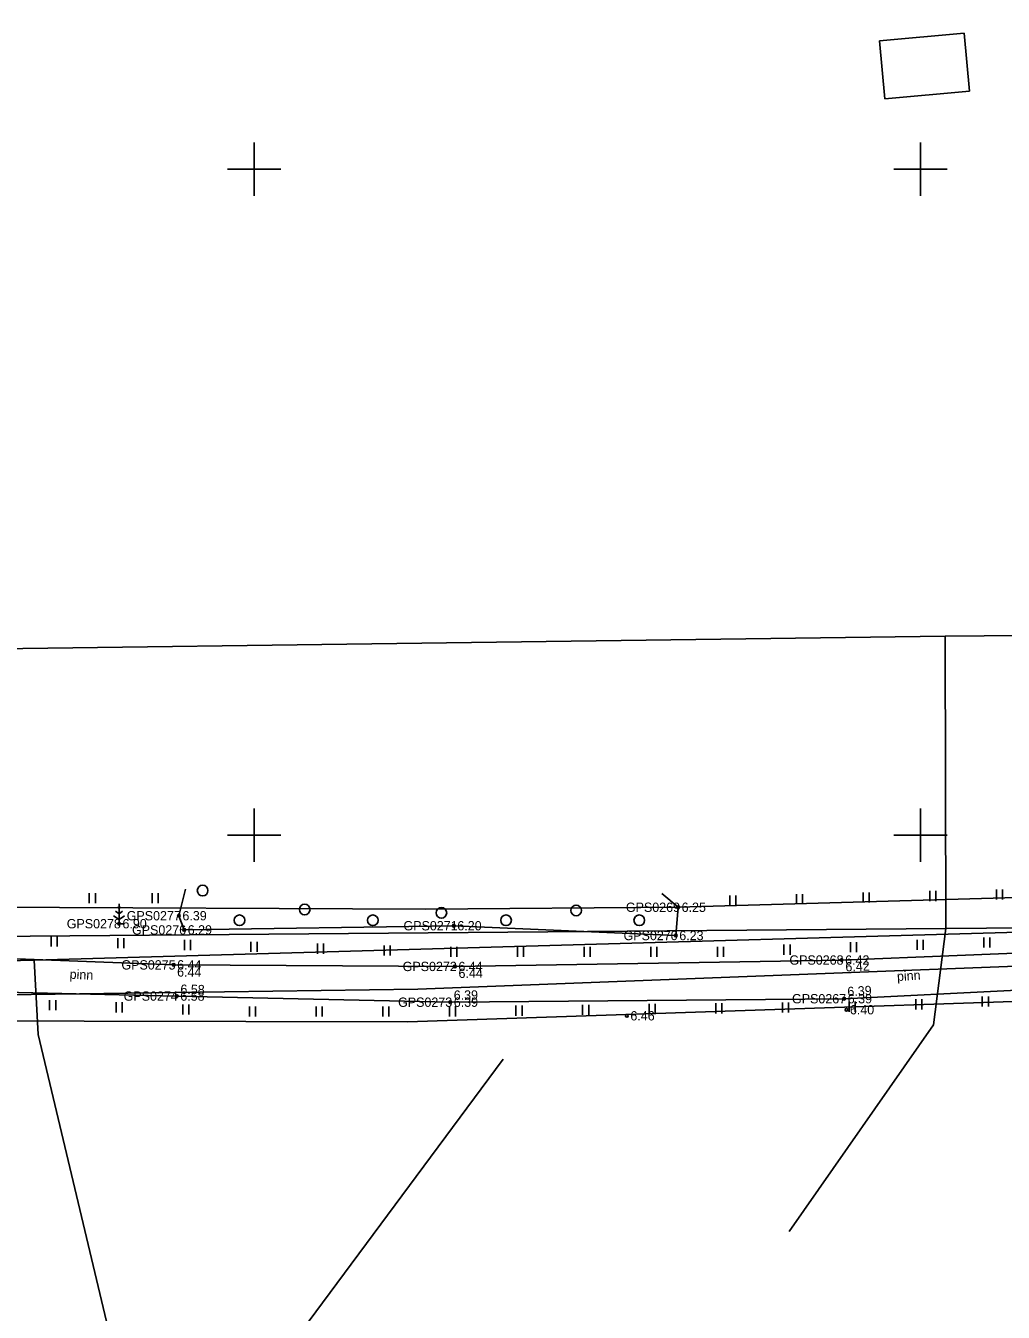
# Model space of a CAD drawing. Extents: x 597961 to 601397, y 6602961 to 6613501.
# Drawn here: x 599682.9 to 599756.2, y 6606664.2 to 6606760.8 of the extents above; entities that cross this region are included whole.
import ezdxf

# ---------------------------------------------------------------- set-up
doc = ezdxf.new("R2010")
doc.units = 0
for name, color, linetype in [('DTRASS', 7, 'Continuous'), ('HALJASTUS', 7, 'Continuous'), ('Hoone Kõrval- või tootmishoone', 7, 'Continuous'), ('KORGUS-EH2000', 7, 'Continuous'), ('MOOTKORG-EH2000', 7, 'Continuous'), ('MOOTMPUNKT', 7, 'Continuous'), ('MOOTNR', 7, 'Continuous'), ('MOOTPIIR', 7, 'Continuous'), ('PIIR', 7, 'Continuous'), ('PUU', 7, 'Continuous'), ('TEE', 7, 'Continuous'), ('Tee Muu tee Kruuskate', 7, 'Continuous'), ('VORK', 7, 'Continuous')]:
    doc.layers.add(name, color=color, linetype=linetype)

msp = doc.modelspace()

# ---------------------------------------------------------------- linework, layer by layer
at = {"layer": 'DTRASS'}
msp.add_line((599718.673, 6606683.19), (599695.958, 6606652.559), dxfattribs=at)
for points in [[(599877.246, 6606694.036), (599751.894, 6606692.998), (599611.449, 6606691.836), (599604.485, 6606695.362), (599603.394, 6606695.996), (599534.477, 6606754.782), (599624.232, 6606857.3)], [(599639.602, 6606713.443), (599751.844, 6606714.952), (599909.243, 6606716.284)], [(599751.844, 6606714.952), (599751.894, 6606692.998), (599750.964, 6606685.774), (599740.145, 6606670.25)]]:
    msp.add_lwpolyline(points, dxfattribs=at)
at = {"layer": 'HALJASTUS'}
for p, q in [((599687.627, 6606695.657), (599687.627, 6606694.896)), ((599688.082, 6606695.657), (599688.082, 6606694.896)), ((599692.342, 6606695.657), (599692.342, 6606694.896)), ((599692.797, 6606695.657), (599692.797, 6606694.896)), ((599735.69, 6606695.467), (599735.69, 6606694.706)), ((599736.145, 6606695.467), (599736.145, 6606694.706)), ((599740.689, 6606695.585), (599740.689, 6606694.824)), ((599741.144, 6606695.585), (599741.144, 6606694.824)), ((599745.688, 6606695.703), (599745.688, 6606694.942)), ((599746.143, 6606695.703), (599746.143, 6606694.942)), ((599750.686, 6606695.821), (599750.686, 6606695.059)), ((599751.141, 6606695.821), (599751.141, 6606695.059)), ((599755.685, 6606695.938), (599755.685, 6606695.177)), ((599756.14, 6606695.938), (599756.14, 6606695.177)), ((599684.763, 6606692.414), (599684.763, 6606691.653)), ((599685.218, 6606692.414), (599685.218, 6606691.653)), ((599689.761, 6606692.289), (599689.761, 6606691.528)), ((599690.216, 6606692.289), (599690.216, 6606691.528)), ((599694.759, 6606692.148), (599694.759, 6606691.387)), ((599695.214, 6606692.148), (599695.214, 6606691.387)), ((599749.742, 6606692.156), (599749.742, 6606691.395)), ((599750.197, 6606692.156), (599750.197, 6606691.395)), ((599754.739, 6606692.337), (599754.739, 6606691.576)), ((599755.194, 6606692.337), (599755.194, 6606691.576)), ((599699.757, 6606692.007), (599699.757, 6606691.246)), ((599700.212, 6606692.007), (599700.212, 6606691.246)), ((599704.755, 6606691.867), (599704.755, 6606691.106)), ((599705.21, 6606691.867), (599705.21, 6606691.106)), ((599709.753, 6606691.726), (599709.753, 6606690.965)), ((599710.208, 6606691.726), (599710.208, 6606690.965)), ((599714.752, 6606691.63), (599714.752, 6606690.869)), ((599715.207, 6606691.63), (599715.207, 6606690.869)), ((599719.752, 6606691.63), (599719.752, 6606690.869)), ((599720.207, 6606691.63), (599720.207, 6606690.869)), ((599724.752, 6606691.63), (599724.752, 6606690.869)), ((599725.207, 6606691.63), (599725.207, 6606690.869)), ((599729.752, 6606691.63), (599729.752, 6606690.869)), ((599730.207, 6606691.63), (599730.207, 6606690.869)), ((599734.752, 6606691.63), (599734.752, 6606690.869)), ((599735.207, 6606691.63), (599735.207, 6606690.869)), ((599739.749, 6606691.794), (599739.749, 6606691.033)), ((599740.204, 6606691.794), (599740.204, 6606691.033)), ((599744.746, 6606691.975), (599744.746, 6606691.214)), ((599745.201, 6606691.975), (599745.201, 6606691.214)), ((599684.651, 6606687.635), (599684.651, 6606686.873)), ((599685.106, 6606687.635), (599685.106, 6606686.873)), ((599689.648, 6606687.467), (599689.648, 6606686.706)), ((599690.103, 6606687.467), (599690.103, 6606686.706)), ((599694.645, 6606687.3), (599694.645, 6606686.538)), ((599695.1, 6606687.3), (599695.1, 6606686.538)), ((599724.642, 6606687.278), (599724.642, 6606686.517)), ((599725.097, 6606687.278), (599725.097, 6606686.517)), ((599729.642, 6606687.336), (599729.642, 6606686.575)), ((599730.097, 6606687.336), (599730.097, 6606686.575)), ((599734.641, 6606687.394), (599734.641, 6606686.633)), ((599735.096, 6606687.394), (599735.096, 6606686.633)), ((599739.641, 6606687.452), (599739.641, 6606686.691)), ((599740.096, 6606687.452), (599740.096, 6606686.691)), ((599744.641, 6606687.511), (599744.641, 6606686.749)), ((599745.096, 6606687.511), (599745.096, 6606686.749)), ((599749.637, 6606687.694), (599749.637, 6606686.933)), ((599750.092, 6606687.694), (599750.092, 6606686.933)), ((599754.633, 6606687.899), (599754.633, 6606687.138)), ((599755.088, 6606687.899), (599755.088, 6606687.138)), ((599699.643, 6606687.157), (599699.643, 6606686.396)), ((599700.098, 6606687.157), (599700.098, 6606686.396)), ((599704.643, 6606687.157), (599704.643, 6606686.396)), ((599705.098, 6606687.157), (599705.098, 6606686.396)), ((599709.643, 6606687.157), (599709.643, 6606686.396)), ((599710.098, 6606687.157), (599710.098, 6606686.396)), ((599714.643, 6606687.161), (599714.643, 6606686.4)), ((599715.098, 6606687.161), (599715.098, 6606686.4)), ((599719.642, 6606687.219), (599719.642, 6606686.458)), ((599720.097, 6606687.219), (599720.097, 6606686.458))]:
    msp.add_line(p, q, dxfattribs=at)
msp.add_lwpolyline([(599694.855, 6606695.965), (599694.355, 6606693.961), (599694.751, 6606692.897), (599714.983, 6606693.21), (599731.634, 6606692.476), (599731.811, 6606694.596), (599730.578, 6606695.617)], dxfattribs=at)
for centre in [(599696.13, 6606695.849), (599703.789, 6606694.425), (599714.047, 6606694.177), (599724.154, 6606694.355), (599698.897, 6606693.617), (599708.897, 6606693.617), (599718.897, 6606693.617), (599728.897, 6606693.617)]:
    msp.add_circle(centre, 0.4, dxfattribs=at)
at = {"layer": 'Hoone Kõrval- või tootmishoone'}
msp.add_lwpolyline([(599747.322, 6606755.27), (599746.922, 6606759.61), (599753.261, 6606760.194), (599753.661, 6606755.854)], close=True, dxfattribs=at)
at = {"layer": 'KORGUS-EH2000'}
for centre in [(599694.355, 6606693.961), (599731.811, 6606694.596), (599714.983, 6606693.21), (599731.634, 6606692.476), (599693.959, 6606690.272), (599715.061, 6606690.155), (599744.079, 6606690.637), (599694.194, 6606687.932), (599714.716, 6606687.472), (599744.275, 6606687.732), (599727.966, 6606686.451), (599744.437, 6606686.906)]:
    msp.add_circle(centre, 0.1, dxfattribs=at)
at = {"layer": 'MOOTMPUNKT'}
for centre in [(599694.355, 6606693.961), (599731.811, 6606694.596), (599689.856, 6606693.363), (599714.983, 6606693.21), (599694.751, 6606692.897), (599731.634, 6606692.476), (599693.959, 6606690.272), (599715.061, 6606690.155), (599744.079, 6606690.637), (599694.194, 6606687.932), (599714.716, 6606687.472), (599744.275, 6606687.732), (599727.966, 6606686.451), (599744.437, 6606686.906)]:
    msp.add_circle(centre, 0.1, dxfattribs=at)
at = {"layer": 'MOOTPIIR'}
for points in [[(599526.823, 6606766.994), (599609.81, 6606697.987), (599616.394, 6606692.455), (599635.603, 6606692.837), (599679.862, 6606694.61), (599712.88, 6606694.46), (599731.811, 6606694.596), (599769.462, 6606695.679)], [(599786.003, 6606688.487), (599711.496, 6606685.996), (599675.079, 6606686.063), (599622.968, 6606683.962), (599622.968, 6606683.962), (599612.874, 6606684.829), (599610.901, 6606686.674), (599604.547, 6606689.422), (599598.845, 6606693.194), (599546.345, 6606731.591)]]:
    msp.add_lwpolyline(points, dxfattribs=at)
at = {"layer": 'PIIR'}
for points in [[(599726.81, 6606834.15), (599799.87, 6606920.71), (599839.96, 6606880.5), (599847.15, 6606868.37), (599814.35, 6606831.84), (599823.01, 6606815.73), (599827.28, 6606810.61), (599838.06, 6606799.4), (599843.77, 6606794.43), (599851.5, 6606789.93), (599859.74, 6606787.33), (599868, 6606787.1), (599884.74, 6606787.88), (599893.5, 6606791.32), (599902.79, 6606770.47), (599908.39, 6606757.2), (599910.08, 6606733.19), (599905.97, 6606696.72), (599792.51, 6606693.74), (599683.48, 6606690.63), (599610.11, 6606688.82), (599649.84, 6606745.59)], [(600000.71, 6606695.08), (600029.75, 6606694.44), (600124.89, 6606692.41), (600129.09, 6606627.75), (599772.82, 6606387.45), (599768.65, 6606384.64), (599684.41, 6606444.57), (599700.06, 6606463.89), (599727.93, 6606499.61), (599683.79, 6606685.05), (599683.48, 6606690.63), (599792.51, 6606693.74), (599835.75, 6606582.57), (599940.76, 6606613.94)], [(599487.09, 6606613.27), (599482.81, 6606618.98), (599479.76, 6606623.35), (599477.28, 6606626.92), (599475.93, 6606629.37), (599485.27, 6606634.09), (599491.55, 6606637.1), (599496.13, 6606639.31), (599600.27, 6606689.54), (599610.11, 6606688.82), (599683.48, 6606690.63), (599683.79, 6606685.05), (599727.93, 6606499.61), (599700.06, 6606463.89), (599582.01, 6606545.74)]]:
    msp.add_lwpolyline(points, close=True, dxfattribs=at)
at = {"layer": 'PUU'}
for p, q in [((599689.856, 6606694.113), (599689.589, 6606694.291)), ((599689.856, 6606694.513), (599689.732, 6606694.596)), ((599689.856, 6606694.863), (599689.856, 6606693.363)), ((599689.981, 6606694.596), (599689.856, 6606694.513)), ((599690.123, 6606694.291), (599689.856, 6606694.113)), ((599689.432, 6606693.953), (599689.856, 6606693.67)), ((599689.856, 6606693.67), (599690.28, 6606693.953)), ((599690.216, 6606693.363), (599689.856, 6606693.363))]:
    msp.add_line(p, q, dxfattribs=at)
at = {"layer": 'TEE'}
for points in [[(599610.901, 6606686.674), (599633.816, 6606689.662), (599660.411, 6606691.119), (599680.193, 6606690.806), (599693.959, 6606690.272), (599715.061, 6606690.155), (599744.079, 6606690.637), (599770.098, 6606691.671), (599792.02, 6606692.319), (599814.099, 6606692.736), (599823.341, 6606693.101), (599840.311, 6606693.508), (599855.084, 6606693.378), (599875.624, 6606693.866), (599904.081, 6606693.508)], [(599612.874, 6606684.829), (599634.349, 6606687.453), (599660.367, 6606688.499), (599680.144, 6606688.253), (599694.194, 6606687.932), (599714.716, 6606687.472), (599744.275, 6606687.732), (599770.237, 6606689.029), (599791.972, 6606689.865), (599814.353, 6606690.379), (599823.381, 6606690.875), (599840.476, 6606691.31), (599855.357, 6606690.899), (599875.001, 6606691.114), (599903.915, 6606691.374)]]:
    msp.add_lwpolyline(points, dxfattribs=at)
at = {"layer": 'Tee Muu tee Kruuskate'}
msp.add_lwpolyline([(599789.04, 6606691.409), (599712.28, 6606688.442), (599683.27, 6606688.038), (599620.56, 6606687.161), (599614.03, 6606686.382)], dxfattribs=at)
at = {"layer": 'VORK'}
for p, q in [((599700, 6606752), (599700, 6606748)), ((599750, 6606752), (599750, 6606748)), ((599698, 6606750), (599702, 6606750)), ((599748, 6606750), (599752, 6606750)), ((599700, 6606702), (599700, 6606698)), ((599750, 6606702), (599750, 6606698)), ((599698, 6606700), (599702, 6606700)), ((599748, 6606700), (599752, 6606700))]:
    msp.add_line(p, q, dxfattribs=at)

# ---------------------------------------------------------------- texts
at = {"layer": 'KORGUS-EH2000'}
for s, p in [(' 6.39', (599694.355, 6606693.611)), (' 6.25', (599731.811, 6606694.246)), (' 6.20', (599714.983, 6606692.86)), (' 6.23', (599731.634, 6606692.126)), (' 6.40', (599744.437, 6606686.556)), (' 6.46', (599727.966, 6606686.101))]:
    msp.add_text(s, height=0.7, dxfattribs=at).set_placement(p)
for s, rotation, p in [(' 6.42', 2.27443, (599744.114, 6606689.763)), (' 6.44', 359.68368, (599693.954, 6606689.397)), (' 6.44', 0.95159, (599715.075, 6606689.28)), (' 6.58', 358.7165, (599694.198, 6606688.107)), (' 6.39', 0.50416, (599714.715, 6606687.647)), (' 6.39', 2.85946, (599744.266, 6606687.907))]:
    msp.add_text(s, height=0.7, rotation=rotation, dxfattribs=at).set_placement(p)
at = {"layer": 'MOOTKORG-EH2000'}
for s, p in [(' 6.39', (599694.355, 6606693.611)), (' 6.25', (599731.811, 6606694.246)), (' 6.90', (599689.856, 6606693.013)), (' 6.29', (599694.751, 6606692.547)), (' 6.20', (599714.983, 6606692.86)), (' 6.23', (599731.634, 6606692.126)), (' 6.44', (599693.959, 6606689.922)), (' 6.44', (599715.061, 6606689.805)), (' 6.42', (599744.079, 6606690.287)), (' 6.58', (599694.194, 6606687.582)), (' 6.39', (599714.716, 6606687.122)), (' 6.39', (599744.275, 6606687.382)), (' 6.40', (599744.437, 6606686.556)), (' 6.46', (599727.966, 6606686.101))]:
    msp.add_text(s, height=0.7, dxfattribs=at).set_placement(p)
at = {"layer": 'MOOTNR'}
for s, p in [('GPS0277 ', (599690.435, 6606693.611)), ('GPS0269 ', (599727.891, 6606694.246)), ('GPS0278 ', (599685.936, 6606693.013)), ('GPS0276 ', (599690.832, 6606692.547)), ('GPS0271 ', (599711.203, 6606692.86)), ('GPS0270 ', (599727.714, 6606692.126)), ('GPS0275 ', (599690.039, 6606689.922)), ('GPS0272 ', (599711.141, 6606689.805)), ('GPS0268 ', (599740.16, 6606690.287)), ('GPS0274 ', (599690.204, 6606687.582)), ('GPS0273 ', (599710.797, 6606687.122)), ('GPS0267 ', (599740.355, 6606687.382))]:
    msp.add_text(s, height=0.7, dxfattribs=at).set_placement(p)
at = {"layer": 'TEE'}
for rotation, p in [(357.44144, (599686.142, 6606689.233)), (3.52235, (599748.248, 6606689.057))]:
    msp.add_text('pinn', height=0.7, rotation=rotation, dxfattribs=at).set_placement(p)

doc.saveas('drawing.dxf')
